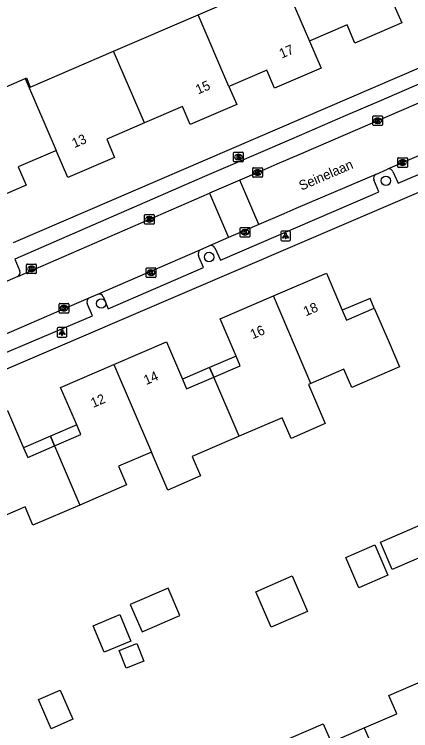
# Model space of a CAD drawing. Extents: x 157767 to 159171, y 387842 to 389425.
# Drawn here: x 158171.6 to 158212.8, y 388608.8 to 388683 of the extents above; entities that cross this region are included whole.
import ezdxf

# ---------------------------------------------------------------- set-up
doc = ezdxf.new("R2010")
doc.units = 0
for name, color, linetype in [('IMGEO_Boom', 7, 'Continuous'), ('IMGEO_Brandkraan', 7, 'Continuous'), ('IMGEO_Kolk', 7, 'Continuous'), ('IMGEO_Lichtpunt', 7, 'Continuous'), ('IMGEO_Muur', 7, 'Continuous'), ('IMGEO_Openbare_ruimte_label', 7, 'Continuous'), ('IMGEO_Pand', 7, 'Continuous'), ('IMGEO_Pand_nummerreeks', 7, 'Continuous'), ('IMGEO_Pand_overbouw', 7, 'Continuous'), ('IMGEO_Rijbaan_lokaal_open', 7, 'Continuous'), ('IMGEO_Voetpad_open', 7, 'Continuous')]:
    doc.layers.add(name, color=color, linetype=linetype)

msp = doc.modelspace()

# ---------------------------------------------------------------- linework, layer by layer
at = {"layer": 'IMGEO_Boom'}
for centre in [(158210.186, 388665.767), (158191.844, 388657.864), (158180.654, 388653.041)]:
    msp.add_circle(centre, 0.489, dxfattribs=at)
at = {"layer": 'IMGEO_Brandkraan'}
for p, q in [((158194.385, 388667.802), (158194.385, 388668.654)), ((158194.46, 388668.728), (158195.312, 388668.728)), ((158195.386, 388668.654), (158195.386, 388667.802)), ((158194.896, 388667.948), (158194.871, 388667.948)), ((158194.873, 388668.508), (158194.898, 388668.508)), ((158195.312, 388667.728), (158194.46, 388667.728))]:
    msp.add_line(p, q, dxfattribs=at)
for points in [[(158194.385, 388667.802), (158194.385, 388668.654)], [(158194.46, 388668.728), (158195.312, 388668.728)], [(158195.386, 388668.654), (158195.386, 388667.802)], [(158194.733, 388668.428), (158194.733, 388668.028), (158194.946, 388668.028)], [(158194.964, 388668.428), (158194.733, 388668.428)], [(158194.912, 388668.347), (158194.858, 388668.347), (158194.858, 388668.271)], [(158194.858, 388668.271), (158194.911, 388668.271)], [(158194.92, 388668.195), (158194.858, 388668.195), (158194.858, 388668.114)], [(158194.858, 388668.114), (158194.92, 388668.114)], [(158195.312, 388667.728), (158194.46, 388667.728)]]:
    msp.add_lwpolyline(points, dxfattribs=at)
for centre, radius, start, end in [((158194.462, 388668.652), 0.0765, 91.55205, 178.44795), ((158194.462, 388668.652), 0.0765, 91.55205, 178.44795), ((158195.31, 388668.652), 0.0765, 1.55205, 88.44795), ((158195.31, 388668.652), 0.0765, 1.55205, 88.44795), ((158194.462, 388667.804), 0.0765, 181.55205, 268.44795), ((158194.462, 388667.804), 0.0765, 181.55205, 268.44795), ((158194.913, 388668.309), 0.0379, 267.82845, 90.93552), ((158194.921, 388668.154), 0.0404, 269.87594, 90.50774), ((158194.952, 388668.279), 0.251, 268.66757, 293.53466), ((158194.968, 388668.283), 0.145, 59.4692, 91.53667), ((158194.993, 388668.33), 0.0922, 285.51372, 58.15012), ((158194.998, 388668.138), 0.105, 301.31148, 78.98903), ((158195.31, 388667.804), 0.0765, 271.55205, 358.44795), ((158195.31, 388667.804), 0.0765, 271.55205, 358.44795)]:
    msp.add_arc(centre, radius, start, end, dxfattribs=at)
for centre, major_axis, ratio, start_param, end_param in [((158194.872, 388668.228), (-0.387, 0.002), 0.722429, 4.712389, 7.853982), ((158194.897, 388668.228), (-0.39, 0.002), 0.717154, 1.570796, 4.712389)]:
    msp.add_ellipse(centre, major_axis=major_axis, ratio=ratio, start_param=start_param, end_param=end_param, dxfattribs=at)
at = {"layer": 'IMGEO_Kolk'}
for p, q in [((158208.825, 388671.565), (158208.825, 388672.417)), ((158208.9, 388672.491), (158209.752, 388672.491)), ((158209.313, 388672.271), (158209.338, 388672.271)), ((158209.826, 388672.417), (158209.826, 388671.565)), ((158209.336, 388671.711), (158209.311, 388671.711)), ((158209.752, 388671.491), (158208.9, 388671.491)), ((158211.413, 388667.225), (158211.413, 388668.077)), ((158211.488, 388668.151), (158212.34, 388668.151)), ((158211.901, 388667.931), (158211.926, 388667.931)), ((158212.414, 388668.077), (158212.414, 388667.225)), ((158196.374, 388666.197), (158196.374, 388667.049)), ((158196.449, 388667.123), (158197.301, 388667.123)), ((158197.375, 388667.049), (158197.375, 388666.197)), ((158212.34, 388667.151), (158211.488, 388667.151)), ((158211.924, 388667.371), (158211.899, 388667.371)), ((158196.885, 388666.343), (158196.86, 388666.343)), ((158196.862, 388666.903), (158196.887, 388666.903)), ((158197.301, 388666.123), (158196.449, 388666.123)), ((158185.152, 388661.346), (158185.152, 388662.198)), ((158185.227, 388662.272), (158186.079, 388662.272)), ((158185.64, 388662.052), (158185.665, 388662.052)), ((158186.153, 388662.198), (158186.153, 388661.346)), ((158186.079, 388661.272), (158185.227, 388661.272)), ((158185.663, 388661.492), (158185.638, 388661.492)), ((158195.071, 388659.999), (158195.071, 388660.851)), ((158195.146, 388660.925), (158195.998, 388660.925)), ((158195.559, 388660.705), (158195.584, 388660.705)), ((158196.072, 388660.851), (158196.072, 388659.999)), ((158195.998, 388659.925), (158195.146, 388659.925)), ((158195.582, 388660.145), (158195.557, 388660.145)), ((158172.916, 388656.213), (158172.916, 388657.065)), ((158172.991, 388657.139), (158173.843, 388657.139)), ((158173.404, 388656.919), (158173.429, 388656.919)), ((158173.917, 388657.065), (158173.917, 388656.213)), ((158185.326, 388655.816), (158185.326, 388656.668)), ((158185.401, 388656.742), (158186.253, 388656.742)), ((158186.327, 388656.668), (158186.327, 388655.816)), ((158173.843, 388656.139), (158172.991, 388656.139)), ((158173.427, 388656.359), (158173.402, 388656.359)), ((158185.837, 388655.962), (158185.812, 388655.962)), ((158185.814, 388656.522), (158185.839, 388656.522)), ((158186.253, 388655.742), (158185.401, 388655.742)), ((158176.289, 388652.132), (158176.289, 388652.984)), ((158176.364, 388653.058), (158177.216, 388653.058)), ((158177.29, 388652.984), (158177.29, 388652.132)), ((158176.8, 388652.278), (158176.775, 388652.278)), ((158176.777, 388652.838), (158176.802, 388652.838)), ((158177.216, 388652.058), (158176.364, 388652.058))]:
    msp.add_line(p, q, dxfattribs=at)
for points in [[(158208.825, 388671.565), (158208.825, 388672.417)], [(158208.9, 388672.491), (158209.752, 388672.491)], [(158209.826, 388672.417), (158209.826, 388671.565)], [(158209.146, 388672.191), (158209.269, 388672.191), (158209.269, 388672.04), (158209.399, 388672.191), (158209.563, 388672.191), (158209.417, 388672.04), (158209.57, 388671.791), (158209.418, 388671.791), (158209.333, 388671.955), (158209.269, 388671.888), (158209.269, 388671.791), (158209.146, 388671.791), (158209.146, 388672.191)], [(158209.752, 388671.491), (158208.9, 388671.491)], [(158211.413, 388667.225), (158211.413, 388668.077)], [(158211.488, 388668.151), (158212.34, 388668.151)], [(158211.734, 388667.851), (158211.857, 388667.851), (158211.857, 388667.7), (158211.987, 388667.851), (158212.151, 388667.851), (158212.005, 388667.7), (158212.158, 388667.451), (158212.006, 388667.451), (158211.921, 388667.615), (158211.857, 388667.548), (158211.857, 388667.451), (158211.734, 388667.451), (158211.734, 388667.851)], [(158212.414, 388668.077), (158212.414, 388667.225)], [(158196.374, 388666.197), (158196.374, 388667.049)], [(158196.449, 388667.123), (158197.301, 388667.123)], [(158197.375, 388667.049), (158197.375, 388666.197)], [(158212.34, 388667.151), (158211.488, 388667.151)], [(158196.695, 388666.823), (158196.818, 388666.823), (158196.818, 388666.672), (158196.948, 388666.823), (158197.112, 388666.823), (158196.966, 388666.672), (158197.119, 388666.423), (158196.967, 388666.423), (158196.882, 388666.587), (158196.818, 388666.52), (158196.818, 388666.423), (158196.695, 388666.423), (158196.695, 388666.823)], [(158197.301, 388666.123), (158196.449, 388666.123)], [(158185.152, 388661.346), (158185.152, 388662.198)], [(158185.227, 388662.272), (158186.079, 388662.272)], [(158185.473, 388661.972), (158185.596, 388661.972), (158185.596, 388661.821), (158185.726, 388661.972), (158185.89, 388661.972), (158185.744, 388661.821), (158185.897, 388661.572), (158185.745, 388661.572), (158185.66, 388661.736), (158185.596, 388661.669), (158185.596, 388661.572), (158185.473, 388661.572), (158185.473, 388661.972)], [(158186.153, 388662.198), (158186.153, 388661.346)], [(158186.079, 388661.272), (158185.227, 388661.272)], [(158195.071, 388659.999), (158195.071, 388660.851)], [(158195.146, 388660.925), (158195.998, 388660.925)], [(158195.392, 388660.625), (158195.515, 388660.625), (158195.515, 388660.474), (158195.645, 388660.625), (158195.809, 388660.625), (158195.663, 388660.474), (158195.816, 388660.225), (158195.664, 388660.225), (158195.579, 388660.389), (158195.515, 388660.322), (158195.515, 388660.225), (158195.392, 388660.225), (158195.392, 388660.625)], [(158196.072, 388660.851), (158196.072, 388659.999)], [(158195.998, 388659.925), (158195.146, 388659.925)], [(158172.916, 388656.213), (158172.916, 388657.065)], [(158172.991, 388657.139), (158173.843, 388657.139)], [(158173.237, 388656.839), (158173.36, 388656.839), (158173.36, 388656.688), (158173.49, 388656.839), (158173.654, 388656.839), (158173.508, 388656.688), (158173.661, 388656.439), (158173.509, 388656.439), (158173.424, 388656.603), (158173.36, 388656.536), (158173.36, 388656.439), (158173.237, 388656.439), (158173.237, 388656.839)], [(158173.917, 388657.065), (158173.917, 388656.213)], [(158185.326, 388655.816), (158185.326, 388656.668)], [(158185.401, 388656.742), (158186.253, 388656.742)], [(158186.327, 388656.668), (158186.327, 388655.816)], [(158173.843, 388656.139), (158172.991, 388656.139)], [(158185.647, 388656.442), (158185.77, 388656.442), (158185.77, 388656.291), (158185.9, 388656.442), (158186.064, 388656.442), (158185.918, 388656.291), (158186.071, 388656.042), (158185.919, 388656.042), (158185.834, 388656.206), (158185.77, 388656.139), (158185.77, 388656.042), (158185.647, 388656.042), (158185.647, 388656.442)], [(158186.253, 388655.742), (158185.401, 388655.742)], [(158176.289, 388652.132), (158176.289, 388652.984)], [(158176.364, 388653.058), (158177.216, 388653.058)], [(158177.29, 388652.984), (158177.29, 388652.132)], [(158176.61, 388652.758), (158176.733, 388652.758), (158176.733, 388652.607), (158176.863, 388652.758), (158177.027, 388652.758), (158176.881, 388652.607), (158177.034, 388652.358), (158176.882, 388652.358), (158176.797, 388652.522), (158176.733, 388652.455), (158176.733, 388652.358), (158176.61, 388652.358), (158176.61, 388652.758)], [(158177.216, 388652.058), (158176.364, 388652.058)]]:
    msp.add_lwpolyline(points, dxfattribs=at)
for centre, start, end in [((158208.902, 388672.415), 91.55205, 178.44795), ((158208.902, 388672.415), 91.55205, 178.44795), ((158209.75, 388672.415), 1.55205, 88.44795), ((158209.75, 388672.415), 1.55205, 88.44795), ((158208.902, 388671.567), 181.55205, 268.44795), ((158208.902, 388671.567), 181.55205, 268.44795), ((158209.75, 388671.567), 271.55205, 358.44795), ((158209.75, 388671.567), 271.55205, 358.44795), ((158211.49, 388668.075), 91.55205, 178.44795), ((158211.49, 388668.075), 91.55205, 178.44795), ((158212.338, 388668.075), 1.55205, 88.44795), ((158212.338, 388668.075), 1.55205, 88.44795), ((158196.451, 388667.047), 91.55205, 178.44795), ((158196.451, 388667.047), 91.55205, 178.44795), ((158197.299, 388667.047), 1.55205, 88.44795), ((158197.299, 388667.047), 1.55205, 88.44795), ((158211.49, 388667.227), 181.55205, 268.44795), ((158211.49, 388667.227), 181.55205, 268.44795), ((158212.338, 388667.227), 271.55205, 358.44795), ((158212.338, 388667.227), 271.55205, 358.44795), ((158196.451, 388666.199), 181.55205, 268.44795), ((158196.451, 388666.199), 181.55205, 268.44795), ((158197.299, 388666.199), 271.55205, 358.44795), ((158197.299, 388666.199), 271.55205, 358.44795), ((158185.229, 388662.196), 91.55205, 178.44795), ((158185.229, 388662.196), 91.55205, 178.44795), ((158186.077, 388662.196), 1.55205, 88.44795), ((158186.077, 388662.196), 1.55205, 88.44795), ((158185.229, 388661.348), 181.55205, 268.44795), ((158185.229, 388661.348), 181.55205, 268.44795), ((158186.077, 388661.348), 271.55205, 358.44795), ((158186.077, 388661.348), 271.55205, 358.44795), ((158195.148, 388660.849), 91.55205, 178.44795), ((158195.148, 388660.849), 91.55205, 178.44795), ((158195.996, 388660.849), 1.55205, 88.44795), ((158195.996, 388660.849), 1.55205, 88.44795), ((158195.148, 388660.001), 181.55205, 268.44795), ((158195.148, 388660.001), 181.55205, 268.44795), ((158195.996, 388660.001), 271.55205, 358.44795), ((158195.996, 388660.001), 271.55205, 358.44795), ((158172.993, 388657.063), 91.55205, 178.44795), ((158172.993, 388657.063), 91.55205, 178.44795), ((158173.841, 388657.063), 1.55205, 88.44795), ((158173.841, 388657.063), 1.55205, 88.44795), ((158185.403, 388656.666), 91.55205, 178.44795), ((158185.403, 388656.666), 91.55205, 178.44795), ((158186.251, 388656.666), 1.55205, 88.44795), ((158186.251, 388656.666), 1.55205, 88.44795), ((158172.993, 388656.215), 181.55205, 268.44795), ((158172.993, 388656.215), 181.55205, 268.44795), ((158173.841, 388656.215), 271.55205, 358.44795), ((158173.841, 388656.215), 271.55205, 358.44795), ((158185.403, 388655.818), 181.55205, 268.44795), ((158185.403, 388655.818), 181.55205, 268.44795), ((158186.251, 388655.818), 271.55205, 358.44795), ((158186.251, 388655.818), 271.55205, 358.44795), ((158176.366, 388652.982), 91.55205, 178.44795), ((158176.366, 388652.982), 91.55205, 178.44795), ((158177.214, 388652.982), 1.55205, 88.44795), ((158177.214, 388652.982), 1.55205, 88.44795), ((158176.366, 388652.134), 181.55205, 268.44795), ((158176.366, 388652.134), 181.55205, 268.44795), ((158177.214, 388652.134), 271.55205, 358.44795), ((158177.214, 388652.134), 271.55205, 358.44795)]:
    msp.add_arc(centre, 0.0765, start, end, dxfattribs=at)
for centre, major_axis, ratio, start_param, end_param in [((158209.312, 388671.991), (-0.387, 0.002), 0.722429, 4.712389, 7.853982), ((158209.337, 388671.991), (-0.39, 0.002), 0.717154, 1.570796, 4.712389), ((158211.9, 388667.651), (-0.387, 0.002), 0.722429, 4.712389, 7.853982), ((158211.925, 388667.651), (-0.39, 0.002), 0.717154, 1.570796, 4.712389), ((158196.861, 388666.623), (-0.387, 0.002), 0.722429, 4.712389, 7.853982), ((158196.886, 388666.623), (-0.39, 0.002), 0.717154, 1.570796, 4.712389), ((158185.639, 388661.772), (-0.387, 0.002), 0.722429, 4.712389, 7.853982), ((158185.664, 388661.772), (-0.39, 0.002), 0.717154, 1.570796, 4.712389), ((158195.558, 388660.425), (-0.387, 0.002), 0.722429, 4.712389, 7.853982), ((158195.583, 388660.425), (-0.39, 0.002), 0.717154, 1.570796, 4.712389), ((158173.403, 388656.639), (-0.387, 0.002), 0.722429, 4.712389, 7.853982), ((158173.428, 388656.639), (-0.39, 0.002), 0.717154, 1.570796, 4.712389), ((158185.813, 388656.242), (-0.387, 0.002), 0.722429, 4.712389, 7.853982), ((158185.838, 388656.242), (-0.39, 0.002), 0.717154, 1.570796, 4.712389), ((158176.776, 388652.558), (-0.387, 0.002), 0.722429, 4.712389, 7.853982), ((158176.801, 388652.558), (-0.39, 0.002), 0.717154, 1.570796, 4.712389)]:
    msp.add_ellipse(centre, major_axis=major_axis, ratio=ratio, start_param=start_param, end_param=end_param, dxfattribs=at)
at = {"layer": 'IMGEO_Lichtpunt'}
for p, q in [((158199.285, 388660.445), (158199.285, 388659.638)), ((158199.285, 388660.445), (158199.285, 388659.638)), ((158200.187, 388660.54), (158199.379, 388660.54)), ((158200.187, 388660.54), (158199.379, 388660.54)), ((158200.281, 388659.638), (158200.281, 388660.445)), ((158200.281, 388659.638), (158200.281, 388660.445)), ((158199.379, 388659.544), (158200.187, 388659.544)), ((158199.379, 388659.544), (158200.187, 388659.544)), ((158176.088, 388650.448), (158176.088, 388649.641)), ((158176.088, 388650.448), (158176.088, 388649.641)), ((158176.99, 388650.543), (158176.182, 388650.543)), ((158176.99, 388650.543), (158176.182, 388650.543)), ((158177.084, 388649.641), (158177.084, 388650.448)), ((158177.084, 388649.641), (158177.084, 388650.448)), ((158176.182, 388649.547), (158176.99, 388649.547)), ((158176.182, 388649.547), (158176.99, 388649.547))]:
    msp.add_line(p, q, dxfattribs=at)
for points in [[(158199.659, 388660.109), (158199.698, 388660.081), (158199.51, 388659.819), (158199.472, 388659.846), (158199.659, 388660.109)], [(158199.761, 388660.061), (158199.808, 388660.061), (158199.808, 388659.739), (158199.761, 388659.739), (158199.761, 388660.061)], [(158199.871, 388660.081), (158199.909, 388660.108), (158200.096, 388659.846), (158200.057, 388659.818), (158199.871, 388660.081)], [(158176.462, 388650.112), (158176.501, 388650.084), (158176.313, 388649.822), (158176.275, 388649.849), (158176.462, 388650.112)], [(158176.564, 388650.064), (158176.611, 388650.064), (158176.611, 388649.742), (158176.564, 388649.742), (158176.564, 388650.064)], [(158176.674, 388650.084), (158176.712, 388650.111), (158176.899, 388649.849), (158176.86, 388649.821), (158176.674, 388650.084)]]:
    msp.add_lwpolyline(points, dxfattribs=at)
for centre in [(158199.784, 388660.243), (158176.587, 388650.246)]:
    msp.add_circle(centre, 0.0994, dxfattribs=at)
for centre, start, end in [((158199.379, 388660.445), 90, 180), ((158199.379, 388660.445), 90, 180), ((158200.187, 388660.445), 0, 90), ((158200.187, 388660.445), 0, 90), ((158199.379, 388659.638), 180, 270), ((158199.379, 388659.638), 180, 270), ((158200.187, 388659.638), 270, 0), ((158200.187, 388659.638), 270, 360), ((158176.182, 388650.448), 90, 180), ((158176.182, 388650.448), 90, 180), ((158176.99, 388650.448), 0, 90), ((158176.99, 388650.448), 0, 90), ((158176.182, 388649.641), 180, 270), ((158176.182, 388649.641), 180, 270), ((158176.99, 388649.641), 270, 0), ((158176.99, 388649.641), 270, 360)]:
    msp.add_arc(centre, 0.0946, start, end, dxfattribs=at)
at = {"layer": 'IMGEO_Muur'}
msp.add_lwpolyline([(158206.335, 388661.478), (158218.193, 388666.558)], dxfattribs=at)
at = {"layer": 'IMGEO_Pand'}
for points in [[(158190.702, 388682.975), (158199.284, 388686.671), (158199.444, 388686.74)], [(158199.444, 388686.74), (158202.255, 388680.24)], [(158211.011, 388684.012), (158211.822, 388682.131), (158206.977, 388680.044), (158206.167, 388681.924), (158202.402, 388680.303), (158202.255, 388680.24)], [(158181.942, 388679.202), (158190.702, 388682.975)], [(158193.902, 388675.552), (158190.702, 388682.975)], [(158202.255, 388680.24), (158203.466, 388677.44), (158198.627, 388675.356), (158197.817, 388677.238), (158194.058, 388675.619), (158193.902, 388675.552)], [(158172.766, 388676.368), (158172.887, 388676.42), (158173.293, 388675.477), (158181.942, 388679.202)], [(158185.151, 388671.769), (158181.942, 388679.202)], [(158175.984, 388668.913), (158175.829, 388668.846), (158172.036, 388667.213), (158172.856, 388665.31), (158167.899, 388663.175), (158163.868, 388672.536), (158168.461, 388674.514), (158172.766, 388676.368)], [(158172.766, 388676.368), (158175.984, 388668.913)], [(158193.902, 388675.552), (158194.708, 388673.681), (158189.889, 388671.606), (158189.088, 388673.465), (158185.151, 388671.769)], [(158185.151, 388671.769), (158181.225, 388670.078), (158182.037, 388668.194), (158177.194, 388666.109), (158175.984, 388668.913)], [(158198.513, 388653.826), (158204.006, 388656.192), (158205.654, 388652.368), (158206.103, 388651.325), (158208.981, 388652.564), (158210.509, 388649.015), (158211.604, 388646.472), (158206.635, 388644.332), (158205.817, 388646.233), (158202.408, 388644.765)], [(158192.32, 388645.402), (158195.072, 388646.587), (158194.64, 388647.59), (158192.981, 388651.444), (158198.513, 388653.826)], [(158202.408, 388644.765), (158198.513, 388653.826)], [(158181.963, 388646.711), (158187.419, 388649.061), (158189.084, 388645.197), (158189.516, 388644.194), (158192.32, 388645.402)], [(158175.82, 388638.295), (158178.541, 388639.468), (158178.108, 388640.474), (158176.445, 388644.335), (158181.963, 388646.711)], [(158181.963, 388646.711), (158185.875, 388637.645)], [(158194.975, 388639.286), (158192.32, 388645.402)], [(158202.408, 388644.765), (158202.154, 388644.656), (158203.902, 388640.596), (158200.345, 388639.065), (158199.425, 388641.202), (158194.975, 388639.286)], [(158165.435, 388639.593), (158170.94, 388641.963), (158172.604, 388638.102), (158173.038, 388637.096), (158175.82, 388638.295)], [(158194.975, 388639.286), (158190.096, 388637.185), (158190.964, 388635.171), (158187.573, 388633.711), (158185.875, 388637.645)], [(158175.82, 388638.295), (158178.445, 388632.155)], [(158185.875, 388637.645), (158182.459, 388636.173), (158183.291, 388634.242), (158178.445, 388632.155)], [(158178.445, 388632.155), (158173.57, 388630.056), (158172.748, 388631.966), (158169.362, 388630.508)], [(158209.611, 388628.316), (158212.104, 388629.394), (158217.389, 388631.679), (158218.615, 388628.844), (158213.331, 388626.559), (158210.838, 388625.48), (158209.611, 388628.316)], [(158206.019, 388626.724), (158209.03, 388628.026), (158210.384, 388624.896), (158207.374, 388623.593), (158206.019, 388626.724)], [(158196.676, 388623.177), (158200.472, 388624.82), (158202.065, 388621.139), (158198.268, 388619.497), (158196.676, 388623.177)], [(158187.594, 388623.552), (158183.66, 388621.857), (158184.885, 388619.012), (158188.82, 388620.707), (158187.594, 388623.552)], [(158180.964, 388616.895), (158179.815, 388619.648), (158182.585, 388620.805), (158183.735, 388618.052), (158180.964, 388616.895)], [(158183.246, 388615.258), (158182.519, 388617.071), (158184.35, 388617.806), (158185.078, 388615.992), (158183.246, 388615.258)], [(158207.946, 388609.068), (158211.319, 388610.521), (158210.496, 388612.433), (158215.381, 388614.537)], [(158175.455, 388608.97), (158174.141, 388611.993), (158176.39, 388612.971), (158177.704, 388609.948), (158175.455, 388608.97)], [(158198.873, 388607.409), (158203.687, 388609.482), (158204.504, 388607.586), (158207.946, 388609.068)], [(158207.946, 388609.068), (158211.903, 388599.952)]]:
    msp.add_lwpolyline(points, dxfattribs=at)
at = {"layer": 'IMGEO_Pand_overbouw'}
for points in [[(158208.981, 388652.564), (158208.545, 388653.574), (158205.654, 388652.368), (158206.103, 388651.325)], [(158192.32, 388645.402), (158195.072, 388646.587), (158194.64, 388647.59), (158191.888, 388646.405)], [(158192.32, 388645.402), (158191.888, 388646.405), (158189.084, 388645.197), (158189.516, 388644.194)], [(158178.108, 388640.474), (158175.386, 388639.301), (158175.82, 388638.295), (158178.541, 388639.468)], [(158175.82, 388638.295), (158175.386, 388639.301), (158172.604, 388638.102), (158173.038, 388637.096)]]:
    msp.add_lwpolyline(points, close=True, dxfattribs=at)
at = {"layer": 'IMGEO_Rijbaan_lokaal_open'}
for points in [[(158223.758, 388678.143), (158219.153, 388676.226), (158201.386, 388668.568), (158198.86, 388667.479), (158197.628, 388666.948), (158195.048, 388665.836)], [(158221.526, 388671.78), (158210.356, 388666.97)], [(158209.146, 388666.429), (158203.369, 388663.97), (158200.843, 388662.881), (158199.61, 388662.35), (158197.02, 388661.234)], [(158209.146, 388666.429), (158210.356, 388666.97)], [(158195.048, 388665.836), (158191.878, 388664.469)], [(158197.02, 388661.234), (158195.048, 388665.836)], [(158171.987, 388655.85), (158191.878, 388664.469)], [(158191.878, 388664.469), (158193.866, 388659.878)], [(158197.02, 388661.234), (158193.866, 388659.878)], [(158193.866, 388659.878), (158191.881, 388659.026)], [(158191.881, 388659.026), (158190.897, 388658.576)], [(158190.897, 388658.576), (158180.27, 388653.992)], [(158171.987, 388655.85), (158161.392, 388651.228)], [(158180.27, 388653.992), (158179.359, 388653.609)], [(158179.359, 388653.609), (158162.981, 388646.531)]]:
    msp.add_lwpolyline(points, dxfattribs=at)
at = {"layer": 'IMGEO_Voetpad_open'}
for points in [[(158171.568, 388659.372), (158223.84, 388681.871)], [(158223.218, 388678.367), (158222.677, 388679.625), (158219.376, 388678.251), (158218.443, 388677.85), (158214.966, 388676.355), (158209.436, 388673.977), (158205.955, 388672.48), (158200.394, 388670.088), (158196.919, 388668.594), (158191.376, 388666.211), (158171.709, 388657.655), (158172.201, 388656.406)], [(158210.892, 388666.735), (158211.445, 388665.509), (158221.883, 388669.969)], [(158121.982, 388625.344), (158206.335, 388661.478), (158218.193, 388666.558)], [(158192.439, 388658.821), (158193.021, 388657.525), (158208.832, 388664.35), (158209.458, 388664.62), (158208.928, 388665.857)], [(158180.854, 388653.765), (158181.375, 388652.505), (158191.277, 388656.762), (158190.812, 388657.821), (158190.729, 388658.009)], [(158163.531, 388646.37), (158164.067, 388645.127), (158179.732, 388651.775), (158179.191, 388653.042)]]:
    msp.add_lwpolyline(points, dxfattribs=at)
for centre, radius, start, end in [((158209.402, 388666.004), 0.497, 121.08907, 197.18535), ((158210.508, 388666.587), 0.412, 21.06349, 111.58807), ((158192.028, 388658.563), 0.485, 32.07325, 107.58175), ((158191.247, 388658.164), 0.54, 130.31335, 196.67792), ((158171.811, 388656.237), 0.425, 294.49967, 23.39769), ((158180.445, 388653.578), 0.45, 24.58208, 112.93585), ((158179.709, 388653.197), 0.54, 130.31335, 196.67792)]:
    msp.add_arc(centre, radius, start, end, dxfattribs=at)

# ---------------------------------------------------------------- texts
at = {"layer": 'IMGEO_Openbare_ruimte_label'}
msp.add_text('Seinelaan', height=1, rotation=23.33404, dxfattribs=at).set_placement((158201.426, 388664.738))
at = {"layer": 'IMGEO_Pand_nummerreeks'}
for s, rotation, p in [('17', 23.29646, (158199.375, 388678.422)), ('15', 23.29646, (158190.705, 388674.701)), ('13', 23.29646, (158177.865, 388669.141)), ('18', 23.29949, (158201.884, 388651.707)), ('16', 23.30219, (158196.369, 388649.332)), ('14', 23.30219, (158185.313, 388644.583)), ('12', 23.29934, (158179.823, 388642.219))]:
    msp.add_text(s, height=1, rotation=rotation, dxfattribs=at).set_placement(p)

doc.saveas('drawing.dxf')
